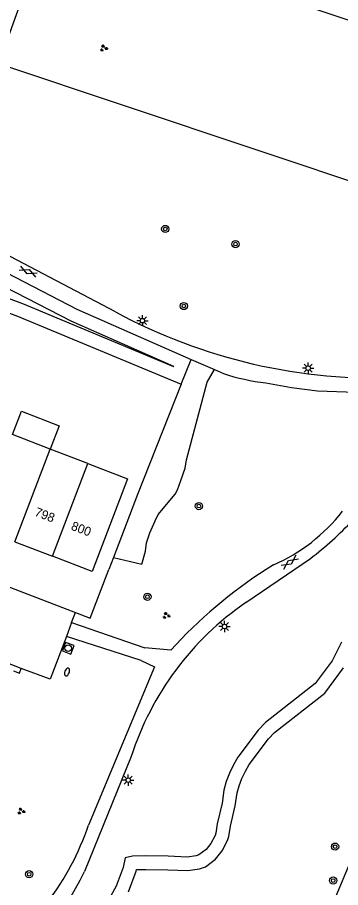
# Model space of a CAD drawing. Extents: x 132999 to 136000, y 398499 to 400501.
# Drawn here: x 134472.4 to 134508.4, y 398964.6 to 399061.5 of the extents above; entities that cross this region are included whole.
import ezdxf

# ---------------------------------------------------------------- set-up
doc = ezdxf.new("R2010")
doc.units = 0
for name, color, linetype in [('gg-afsc-erfafscheiding', 7, 'Continuous'), ('gg-anno-huisnummerreeks BGT', 7, 'Continuous'), ('gg-bbg-hoofdgebouw', 7, 'Continuous'), ('gg-bbg-luifel en loopbrug', 7, 'Continuous'), ('gg-bbg-tussenscheiding', 7, 'Continuous'), ('gg-knt-verharding', 7, 'Continuous'), ('gt-grn-groengrens', 7, 'Continuous'), ('gt-symb-boom', 7, 'Continuous'), ('gt-symb-brandkraan', 7, 'Continuous'), ('gt-symb-gesloten verharding', 7, 'Continuous'), ('gt-symb-groenvak', 7, 'Continuous'), ('gt-symb-lichtmast', 7, 'Continuous'), ('gt-symb-rioolschacht', 7, 'Continuous')]:
    doc.layers.add(name, color=color, linetype=linetype)

# ---------------------------------------------------------------- blocks, each defined once
blk = doc.blocks.new('gt0-GESVH1')
at = {"layer": 'gt-symb-gesloten verharding'}
for p, q in [((-0.992, -0.261), (0.008, 0.239)), ((0.008, -0.261), (-0.992, 0.239)), ((0.008, 0.239), (1.008, -0.261)), ((1.008, 0.239), (0.008, -0.261))]:
    blk.add_line(p, q, dxfattribs=at)
blk = doc.blocks.new('gt0-BOOM')
at = {"layer": 'gt-symb-boom'}
for radius in [0.4, 0.2]:
    blk.add_circle((0, 0), radius, dxfattribs=at)
blk = doc.blocks.new('gt0-LMAST')
at = {"layer": 'gt-symb-lichtmast'}
for p, q in [((-0.182, 0.173), (-0.447, 0.438)), ((-0.005, 0.246), (-0.005, 0.621)), ((0.172, 0.173), (0.437, 0.438)), ((-0.255, -0.004), (-0.63, -0.004)), ((-0.182, -0.181), (-0.447, -0.446)), ((-0.005, -0.254), (-0.005, -0.629)), ((0.437, -0.446), (0.172, -0.181)), ((0.245, -0.004), (0.62, -0.004))]:
    blk.add_line(p, q, dxfattribs=at)
blk.add_circle((-0.005, -0.004), 0.25, dxfattribs=at)
blk = doc.blocks.new('gt0-GRVAK')
at = {"layer": 'gt-symb-groenvak'}
for p, q in [((-0.11, 0.189), (-0.228, 0.24)), ((-0.182, 0.153), (0.088, 0.153)), ((-0.091, 0.211), (-0.156, 0.322)), ((-0.047, 0.214), (-0.047, 0.393)), ((-0.004, 0.211), (0.061, 0.322)), ((0.015, 0.189), (0.133, 0.24)), ((0.262, -0.052), (0.197, 0.059)), ((0.305, -0.049), (0.305, 0.13)), ((0.349, -0.052), (0.414, 0.059)), ((-0.245, -0.228), (-0.363, -0.177)), ((-0.318, -0.264), (-0.047, -0.264)), ((-0.226, -0.206), (-0.291, -0.095)), ((-0.183, -0.203), (-0.183, -0.024)), ((-0.139, -0.206), (-0.074, -0.095)), ((-0.12, -0.228), (-0.002, -0.177)), ((0.243, -0.074), (0.125, -0.023)), ((0.17, -0.11), (0.441, -0.11)), ((0.368, -0.074), (0.486, -0.023))]:
    blk.add_line(p, q, dxfattribs=at)
blk = doc.blocks.new('gt0-RS')
at = {"layer": 'gt-symb-rioolschacht'}
blk.add_lwpolyline([(-0.5, -0.5), (0.5, -0.5), (0.5, 0.5), (-0.5, 0.5)], close=True, dxfattribs=at)
blk.add_circle((0, 0), 0.375, dxfattribs=at)
blk = doc.blocks.new('gt0-BR')
at = {"layer": 'gt-symb-brandkraan'}
for centre, radius, start, end in [((-0.244, 0), 0.206, 107.56694, 252.43307), ((0.599, -2.664), 3, 106.89205, 107.56694), ((0, -0.691), 0.938, 73.10799, 106.89205), ((-0.599, -2.664), 3, 72.43309, 73.10799), ((0.244, 0), 0.206, 287.56695, 72.43309), ((0.599, 2.664), 3, 252.43307, 253.10797), ((0, 0.691), 0.938, 253.10797, 286.89206), ((-0.599, 2.664), 3, 286.89206, 287.56695)]:
    blk.add_arc(centre, radius, start, end, dxfattribs=at)

msp = doc.modelspace()

# ---------------------------------------------------------------- linework, layer by layer
at = {"layer": 'gg-afsc-erfafscheiding'}
msp.add_line((134483.082, 399001.36), (134482.562, 399000), dxfattribs=at)
for points in [[(134467.921, 399029.91), (134472.408, 399028.252), (134490.606, 399020.656)], [(134490.606, 399020.656), (134485.765, 399008.378), (134483.082, 399001.36)], [(134478.85, 398995.21), (134480.49, 398994.577), (134482.562, 399000)]]:
    msp.add_lwpolyline(points, dxfattribs=at)
at = {"layer": 'gg-bbg-hoofdgebouw'}
for p, q in [((134476.055, 399013.431), (134471.856, 399015.047)), ((134480.246, 399011.818), (134476.055, 399013.431)), ((134472.126, 399003.091), (134476.316, 399001.478))]:
    msp.add_line(p, q, dxfattribs=at)
msp.add_lwpolyline([(134480.246, 399011.818), (134484.66, 399010.12), (134480.73, 398999.78), (134476.316, 399001.478)], dxfattribs=at)
at = {"layer": 'gg-bbg-luifel en loopbrug'}
msp.add_lwpolyline([(134471.856, 399015.047), (134472.852, 399017.637), (134477.052, 399016.021), (134476.055, 399013.431)], dxfattribs=at)
at = {"layer": 'gg-bbg-tussenscheiding'}
for p, q in [((134472.126, 399003.091), (134476.055, 399013.431)), ((134476.316, 399001.478), (134480.246, 399011.818))]:
    msp.add_line(p, q, dxfattribs=at)
at = {"layer": 'gg-knt-verharding'}
for p, q in [((134483.304, 399028.718), (134466.849, 399037.36)), ((134491.724, 399023.421), (134494.321, 399022.275)), ((134494.321, 399022.275), (134495.32, 399021.835)), ((134411.423, 399021.222), (134478.85, 398995.21)), ((134497.832, 398996.326), (134505.015, 399001.236)), ((134500.892, 399000.523), (134500.064, 399000)), ((134478.434, 398994.108), (134478.85, 398995.21)), ((134478.434, 398994.108), (134477.843, 398992.541)), ((134478.434, 398994.108), (134486.562, 398991.281)), ((134477.843, 398992.541), (134476.047, 398987.785)), ((134486.16, 398989.855), (134477.843, 398992.541)), ((134489.454, 398991), (134486.562, 398991.281)), ((134476.047, 398987.785), (134472.819, 398988.99)), ((134485.07, 398979.149), (134479.847, 398966.335))]:
    msp.add_line(p, q, dxfattribs=at)
for points in [[(134464.311, 399036.615), (134479.027, 399029.021), (134491.724, 399023.421)], [(134500.048, 399020.797), (134502.902, 399020.295), (134505.778, 399019.933), (134514.306, 399019.618)], [(134472.819, 398988.99), (134471.762, 398989.362), (134469.713, 398990.179)], [(134486.16, 398989.855), (134487.637, 398989.15), (134480.309, 398971.527)], [(134471.959, 398988.705), (134472.647, 398988.442), (134472.819, 398988.99)]]:
    msp.add_lwpolyline(points, dxfattribs=at)
for centre, radius, start, end in [((134512.459, 399082.564), 61.232, 241.56682, 272.43393), ((134503.053, 399045.771), 25.154, 252.09612, 263.13898), ((134493.116, 399018.418), 19.511, 293.48536, 322.38023), ((134481.631, 399031.762), 38.453, 307.45341, 316.90417), ((134529.027, 398955.102), 53.43, 122.82538, 137.7876), ((134516.485, 398969.138), 32.972, 124.45301, 162.32449), ((134451.83, 398981.107), 30.047, 304.22724, 341.4073), ((134450.498, 398980.402), 32.546, 304.54627, 334.39129)]:
    msp.add_arc(centre, radius, start, end, dxfattribs=at)
at = {"layer": 'gt-grn-groengrens'}
msp.add_line((134490.606, 399020.656), (134491.724, 399023.421), dxfattribs=at)
for points in [[(134470.275, 399056.37), (134476.059, 399072.362), (134518.741, 399058.066), (134512.957, 399042.074), (134470.275, 399056.37)], [(134423.829, 399047.509), (134429.08, 399045.243), (134429.396, 399045.794), (134454.568, 399036.136), (134454.705, 399036.392), (134472.957, 399029.648), (134489.784, 399022.624), (134489.788, 399022.635), (134478.38, 399027.667), (134463.64, 399035.273)], [(134483.082, 399001.36), (134486.242, 399000.584), (134486.637, 399002.044), (134486.752, 399002.96), (134487.119, 399004.076), (134487.723, 399005.423), (134488.067, 399006.151), (134489.935, 399008.387), (134490.222, 399008.872), (134490.596, 399009.922), (134491.062, 399011.312), (134491.198, 399012.208), (134493.529, 399020.863), (134494.321, 399022.275)], [(134508.471, 398991.921), (134507.414, 398989.838), (134505.536, 398987.292), (134500, 398982.947), (134499.206, 398982.101), (134496.945, 398979.09), (134496.443, 398978.227), (134496.008, 398977.308), (134495.645, 398976.371), (134495.387, 398975.406), (134495.173, 398973.962), (134494.644, 398971.678), (134494.472, 398970.607), (134494.398, 398970.374), (134493.929, 398969.484), (134493.395, 398968.804), (134492.597, 398968.212), (134492.299, 398968.101), (134491.299, 398967.963), (134489.187, 398968.05), (134486.696, 398968.091), (134485.209, 398968.072), (134484.375, 398967.875), (134484.156, 398966.789), (134483.382, 398964.71), (134481.961, 398962.146)], [(134484.749, 398964.081), (134485.603, 398966.376), (134485.644, 398966.577), (134486.693, 398966.591), (134489.144, 398966.551), (134491.371, 398966.459), (134492.668, 398966.638), (134493.32, 398966.881), (134494.45, 398967.719), (134495.193, 398968.665), (134495.787, 398969.793), (134495.935, 398970.259), (134496.117, 398971.389), (134496.648, 398973.682), (134496.858, 398975.101), (134497.073, 398975.905), (134497.387, 398976.715), (134497.772, 398977.528), (134498.197, 398978.26), (134500.356, 398981.135), (134501.016, 398981.837), (134506.622, 398986.238), (134508.695, 398989.048)], [(134511.289, 398971.846), (134495.893, 398935.015)]]:
    msp.add_lwpolyline(points, dxfattribs=at)

# ---------------------------------------------------------------- block references
at = {"layer": 'gt-symb-boom'}
for p in [(134488.847, 399037.954), (134496.67, 399036.268), (134490.918, 399029.363), (134486.865, 398996.963), (134507.749, 398969.123), (134507.537, 398965.339)]:
    msp.add_blockref('gt0-BOOM', p, dxfattribs=at)
for p, rotation in [((134492.593, 399007.067), 158.95425918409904), ((134473.704, 398966.048), 158.90078774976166)]:
    msp.add_blockref('gt0-BOOM', p, dxfattribs=dict(at, rotation=rotation))
at = {"layer": 'gt-symb-brandkraan', "rotation": 69.33669709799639}
msp.add_blockref('gt0-BR', (134477.919, 398988.573), dxfattribs=at)
at = {"layer": 'gt-symb-gesloten verharding'}
for p, rotation in [((134473.595, 399033.182), 156.61335784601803), ((134502.722, 399000.814), -144.97512672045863)]:
    msp.add_blockref('gt0-GESVH1', p, dxfattribs=dict(at, rotation=rotation))
at = {"layer": 'gt-symb-groenvak'}
for p in [(134481.992, 399058.101), (134488.961, 398994.873), (134472.805, 398973.068)]:
    msp.add_blockref('gt0-GRVAK', p, dxfattribs=at)
at = {"layer": 'gt-symb-lichtmast'}
for p in [(134486.313, 399027.738), (134504.756, 399022.443), (134495.446, 398993.648), (134484.737, 398976.539)]:
    msp.add_blockref('gt0-LMAST', p, dxfattribs=at)
at = {"layer": 'gt-symb-rioolschacht', "rotation": -110.66330290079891}
msp.add_blockref('gt0-RS', (134478.05, 398991.231), dxfattribs=at)

# ---------------------------------------------------------------- texts
at = {"layer": 'gg-anno-huisnummerreeks BGT'}
for s, p in [('798', (134474.234, 399006.029)), ('800', (134478.283, 399004.47))]:
    msp.add_text(s, height=1, rotation=339, dxfattribs=at).set_placement(p)

doc.saveas('drawing.dxf')
